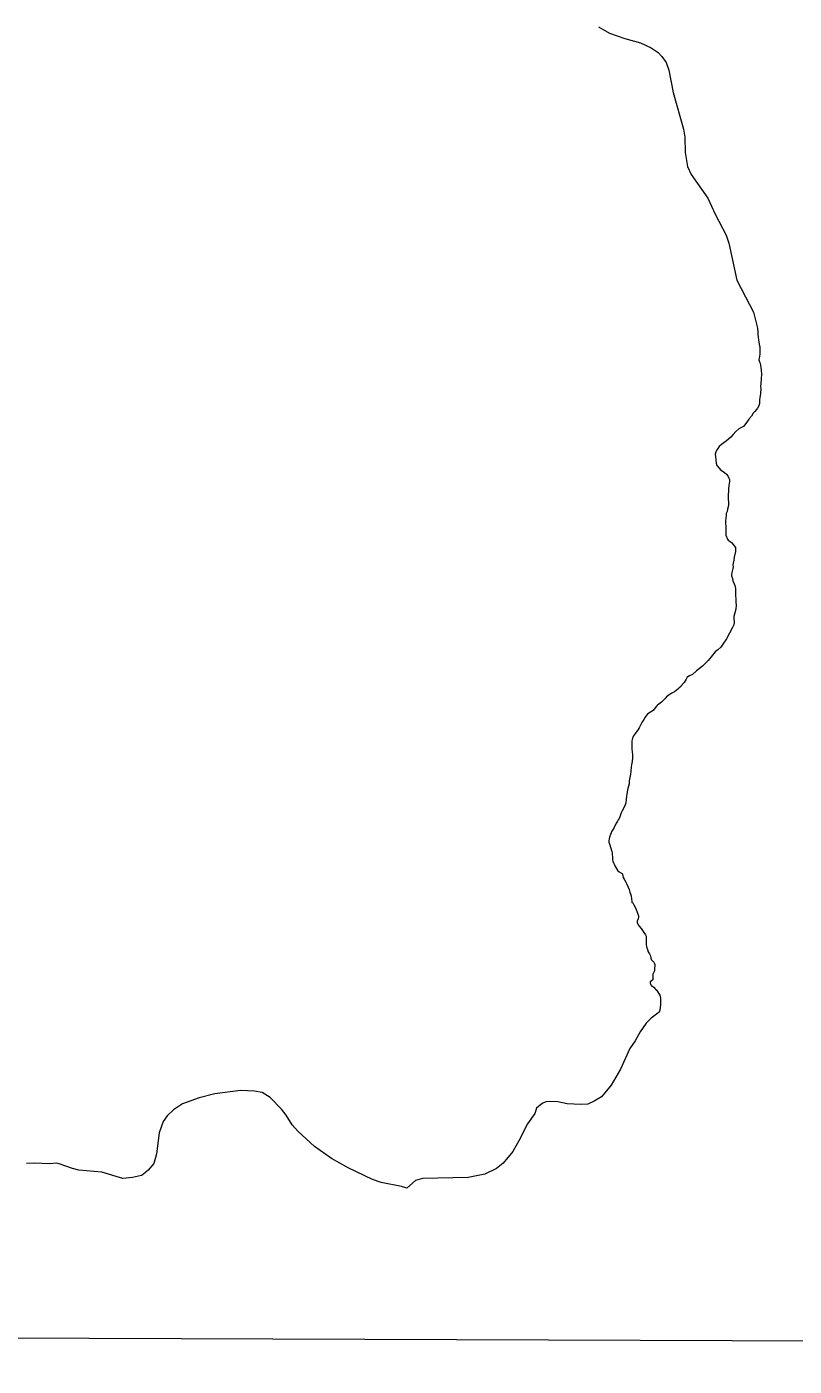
# Model space of a CAD drawing. Extents: x 553962 to 842807, y 8883888 to 9032388.
# Drawn here: x 612969 to 614013, y 8909833 to 8911656 of the extents above; entities that cross this region are included whole.
import ezdxf

# ---------------------------------------------------------------- set-up
doc = ezdxf.new("R2010")
doc.units = 0
doc.header["$LTSCALE"] = 160
doc.layers.add('6', color=7, linetype='Continuous', lineweight=13)

msp = doc.modelspace()

# ---------------------------------------------------------------- linework, layer by layer
at = {"layer": '6'}
msp.add_line((576954.3, 8910001), (623612.7, 8909833), dxfattribs=at)
for points in [[(613746.6, 8911655.6), (613761.8, 8911647), (613782.4, 8911639.6), (613803.8, 8911633.7), (613818.3, 8911626.8), (613827.9, 8911620.8), (613832.9, 8911615.2), (613838.7, 8911606.9), (613842.3, 8911596.7), (613848.4, 8911566.1), (613862.4, 8911516.5), (613864.1, 8911505.6), (613864.4, 8911484.4), (613867.7, 8911465.5), (613872.8, 8911454.6), (613895.5, 8911422.3), (613905.6, 8911400.5), (613920.2, 8911371.9), (613924.2, 8911361), (613935.1, 8911310.7), (613946.5, 8911288.1), (613957.4, 8911267.5), (613963, 8911245.3)], [(613963, 8911245.3), (613963.4, 8911239.5), (613963.5, 8911237), (613964, 8911233.7), (613964.6, 8911229.1), (613965.9, 8911221.6), (613966.2, 8911220), (613966.3, 8911218.8), (613966.4, 8911218.5)], [(613966, 8911218.5), (613966.2, 8911213.3), (613966.1, 8911210.4), (613965.8, 8911207), (613965.3, 8911205.2), (613964.9, 8911202.2), (613965.7, 8911199.6), (613966.6, 8911197.7), (613967.8, 8911188.8), (613968.6, 8911182.6), (613968.1, 8911177), (613967.4, 8911169.7), (613967.3, 8911166.2), (613967.7, 8911163.2), (613967.1, 8911156.4), (613966.2, 8911150.8), (613965.8, 8911148.1), (613965.7, 8911142.8), (613964.8, 8911139.7), (613963.2, 8911136.5), (613959.5, 8911132.2), (613957.2, 8911129.9), (613954.8, 8911125.9), (613951.1, 8911121.5), (613948.5, 8911117.8), (613945.3, 8911113.3), (613943.9, 8911111.8), (613937.8, 8911108.3), (613933.6, 8911104.8), (613930.1, 8911100.6), (613926.5, 8911097.3), (613920.7, 8911092.4), (613917, 8911089.5), (613913.8, 8911087), (613911, 8911084.6), (613908.2, 8911080.6), (613906.3, 8911077.3), (613905.5, 8911074), (613905.7, 8911070.7)], [(613905.7, 8911070.7), (613906.7, 8911061.6), (613907.9, 8911058.6), (613910.9, 8911054.8), (613912.8, 8911052.8), (613917.7, 8911049.7), (613921.4, 8911046.2), (613922.5, 8911044.6), (613923.9, 8911041.5), (613924.7, 8911039.5), (613924.8, 8911036.7), (613923.9, 8911031.6), (613923.4, 8911026.2), (613923, 8911016), (613923.2, 8911011.7), (613923.7, 8911009.6)], [(613923.7, 8911009.6), (613923.4, 8911004.1), (613922.3, 8910999.1), (613921.6, 8910995.9), (613920.6, 8910993.5), (613920.2, 8910990.8), (613919.6, 8910983.3), (613919.7, 8910972.5), (613919.7, 8910965.9), (613920, 8910963.9), (613922, 8910958.4), (613923, 8910957), (613925.6, 8910955.1), (613927.6, 8910954), (613928.3, 8910953.5)], [(613928.3, 8910953.5), (613933.1, 8910947.2), (613933.2, 8910944.8), (613932.9, 8910941.7), (613931.1, 8910934), (613930.9, 8910929.6), (613929.9, 8910925.9), (613929.5, 8910923.4), (613929.8, 8910920.8), (613929.5, 8910918.5), (613927.9, 8910913.2), (613927.6, 8910910.2), (613927.8, 8910908.3), (613928.8, 8910904.8), (613929.5, 8910901.6), (613931.4, 8910897.8), (613932.2, 8910895.3), (613933, 8910891.4), (613933.2, 8910886.4), (613933.6, 8910872.7), (613934, 8910868.4), (613933.5, 8910863.2), (613930.9, 8910853.3), (613930.7, 8910851.1), (613931.3, 8910845.2), (613930.7, 8910841.7), (613929, 8910838), (613924.9, 8910830.6), (613920.9, 8910822.8), (613916, 8910815.5), (613913, 8910811.6), (613909, 8910808), (613905.3, 8910805), (613901.6, 8910800.4), (613896.1, 8910793.5), (613888.2, 8910785.5), (613880.1, 8910779), (613874.6, 8910774.1), (613870.3, 8910772.2), (613866.8, 8910770)], [(613866.8, 8910769.9), (613866, 8910767.8), (613864.8, 8910765.7), (613863.2, 8910763.3), (613858.9, 8910758.2)], [(613859.2, 8910758.1), (613859, 8910757.8), (613857.8, 8910757.1), (613856.4, 8910756), (613854.5, 8910754.4), (613850, 8910750.6), (613846.4, 8910748.9), (613844.2, 8910747.5), (613841.2, 8910745.3)], [(613841.2, 8910745.3), (613839.2, 8910743.7), (613836.7, 8910741.2), (613834.6, 8910738.9), (613832.4, 8910736.8), (613828.6, 8910734), (613826.9, 8910732.5), (613825.6, 8910731.2), (613823.8, 8910728.9), (613821.3, 8910725.8), (613819.8, 8910724.2), (613817.3, 8910722.9), (613815.2, 8910721.8), (613813.3, 8910720.3), (613811.2, 8910717.7), (613810.1, 8910716.1), (613808.2, 8910713.2), (613806.5, 8910710.2), (613804.2, 8910706.1), (613801.9, 8910701.8), (613800.5, 8910699.3), (613796.9, 8910694.4), (613794.2, 8910690.7), (613793.2, 8910688.7), (613792.9, 8910687.8), (613792.2, 8910684.2), (613792.2, 8910680.7), (613791.9, 8910676.2), (613792.2, 8910672.4), (613792.6, 8910669.3), (613792.8, 8910665), (613792.9, 8910660.7), (613792.3, 8910655.9), (613791.5, 8910651.5), (613791, 8910648.6), (613790.5, 8910642.4), (613790.2, 8910638.4), (613788.6, 8910629.7), (613788.3, 8910625.4), (613787.6, 8910622.2), (613786.1, 8910617.2), (613785.1, 8910611.1), (613784.7, 8910609), (613784.5, 8910604.2), (613783.8, 8910599.6), (613782.4, 8910595.5), (613778.7, 8910588.5), (613777.6, 8910586.1), (613775.7, 8910580.6), (613774.8, 8910578.1), (613773.5, 8910576.3), (613772.5, 8910574.6), (613771, 8910572.4), (613769.3, 8910569.4), (613767.8, 8910566.2), (613766.5, 8910563.8), (613764.7, 8910560.9), (613763.1, 8910556.3), (613761.8, 8910553.1), (613761, 8910550.4), (613760.7, 8910547.9), (613760.7, 8910546), (613761.2, 8910544.7), (613761.6, 8910543.9), (613764.9, 8910533.2)], [(613764.9, 8910533.2), (613765.1, 8910531.4), (613765.2, 8910529.3), (613765.6, 8910525.5), (613765.7, 8910521.9), (613766.1, 8910520.2), (613767.1, 8910518.1), (613768.3, 8910515.4), (613768.9, 8910513.8), (613771.4, 8910509.2), (613773, 8910507), (613774.7, 8910505.5), (613777.9, 8910504), (613778.7, 8910503.4), (613779.1, 8910502.7), (613779.7, 8910500.2), (613780.4, 8910498.1), (613781.4, 8910495.6), (613783.7, 8910491.8), (613784.6, 8910489.9), (613787.2, 8910484.7), (613788.4, 8910481.6), (613789.3, 8910477.9), (613790.1, 8910475.9), (613790.9, 8910472.6)], [(613790.9, 8910472.6), (613792, 8910465.4), (613792.2, 8910464), (613793.2, 8910463.4), (613794, 8910462.5), (613794.6, 8910460.9), (613797.3, 8910455.7), (613799.8, 8910449.5), (613800.9, 8910445.8), (613800.9, 8910444.2), (613800.5, 8910441.8), (613799.4, 8910438.8), (613799.4, 8910436.6), (613800.7, 8910433.8), (613802.1, 8910431.6), (613804.7, 8910428.4), (613806.3, 8910426.1), (613808.5, 8910423.1), (613810.7, 8910420), (613811.3, 8910418.2), (613811.6, 8910414.9), (613811.5, 8910410.2), (613811.3, 8910407.1), (613812.1, 8910403.7), (613813.2, 8910400.2), (613814.3, 8910396.9), (613816.1, 8910394.2), (613817.4, 8910391.3), (613817.8, 8910388.6), (613818.5, 8910386.4), (613819.6, 8910385), (613821.9, 8910382.7), (613823, 8910381), (613823.4, 8910379.6), (613823.1, 8910377.7), (613822.8, 8910374.6), (613822.8, 8910372.5), (613823, 8910371.2), (613821, 8910367.3), (613820.5, 8910366.3), (613820.5, 8910365.5), (613820.7, 8910364.1), (613820.7, 8910362.8), (613820.4, 8910360.5), (613820.7, 8910359.5), (613820.6, 8910358.8), (613818.9, 8910357.3), (613817.1, 8910355.9), (613817, 8910354.4), (613817.2, 8910353.1), (613817.9, 8910351.8), (613818.8, 8910350.9), (613820.5, 8910349.8), (613822.1, 8910348.6), (613823.6, 8910346.3), (613824.4, 8910345.6), (613824.9, 8910345.3)], [(613825.2, 8910345.5), (613830.1, 8910337.9), (613830.9, 8910333.8), (613831, 8910325.1), (613830, 8910317.5), (613829, 8910314.8), (613818.3, 8910306.4), (613811.4, 8910299.7), (613803.4, 8910288.1), (613796.5, 8910275.6), (613789.5, 8910265.2), (613776.4, 8910237.4), (613763.8, 8910215.4), (613750.8, 8910199.5), (613740.9, 8910193.5), (613732.3, 8910189.8), (613722.2, 8910189.2), (613704, 8910189.9), (613691.5, 8910192.8), (613680.1, 8910193.4), (613675, 8910192.8), (613670, 8910190.3), (613662.4, 8910184.2), (613659.8, 8910177.1), (613650, 8910162.8), (613645.3, 8910154.3), (613640.6, 8910143.6), (613630.2, 8910125.1), (613616.7, 8910109.3), (613608, 8910102.2), (613592.2, 8910094.1), (613569.1, 8910089.8), (613507.2, 8910088.5), (613497.8, 8910085.6), (613486, 8910075.3)], [(613486, 8910075.3), (613478.5, 8910077.4), (613450.8, 8910082.8), (613439, 8910087.2), (613405.9, 8910102.9), (613383.2, 8910115.7), (613360, 8910131.8), (613337.5, 8910153), (613329.8, 8910161.3), (613321.6, 8910174.6), (613315.4, 8910182.8), (613299.8, 8910198.5), (613289, 8910205.5), (613278.4, 8910207.1), (613259.4, 8910208.2), (613224.7, 8910203.5), (613203.4, 8910198.2), (613180.6, 8910189.9), (613168.3, 8910181.7), (613159.7, 8910173.6), (613154.2, 8910165.8), (613148.9, 8910150.5), (613145.3, 8910121.9), (613141.4, 8910108.7), (613133.8, 8910099.7), (613127.6, 8910094.2), (613124.8, 8910092.7), (613112.6, 8910089.6), (613099.6, 8910088.5), (613070.9, 8910096.9), (613039.6, 8910099.8), (613030.9, 8910102.1), (613012.6, 8910108.5), (613008.9, 8910109.1), (612999.5, 8910108.5), (612979.1, 8910109.2), (612968.2, 8910108.8)]]:
    msp.add_lwpolyline(points, dxfattribs=at)

doc.saveas('drawing.dxf')
